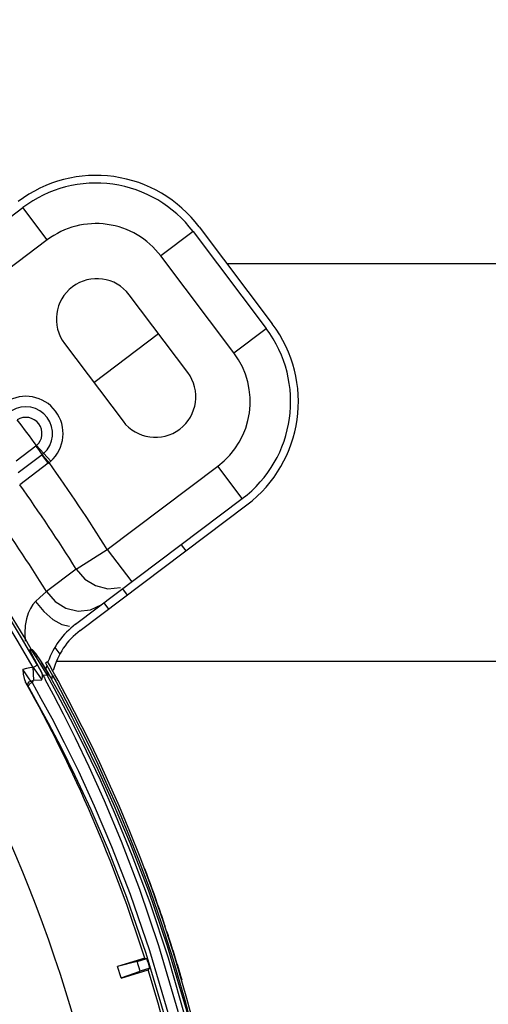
# Model space of a CAD drawing. Extents: x 40.7 to 137.4, y -250.8 to -221.5.
# Tile 271 of 320: x 123.3053 to 123.3759, y -239.4252 to -239.2768. Entities that reach past the tile are written whole.
import ezdxf

# ---------------------------------------------------------------- set-up
doc = ezdxf.new("R2010")
doc.units = 0
doc.header["$MEASUREMENT"] = 0
doc.layers.get('0').update_dxf_attribs({"linetype": 'CONTINUOUS'})

msp = doc.modelspace()

# ---------------------------------------------------------------- linework, layer by layer
at = {"color": 6, "linetype": 'Continuous'}
for p, q in [((123.2806627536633, -239.3240266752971), (123.3057951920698, -239.3050880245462)), ((123.3094687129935, -239.3099629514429), (123.3057951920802, -239.305088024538)), ((123.3314405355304, -239.308692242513), (123.3265656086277, -239.3123657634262)), ((123.3314405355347, -239.3086922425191), (123.3424610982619, -239.3233170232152)), ((123.3323667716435, -239.3079942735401), (123.3433873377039, -239.3226190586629)), ((123.3094687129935, -239.3099629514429), (123.2928023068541, -239.3225219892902)), ((123.3375861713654, -239.3269905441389), (123.3265656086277, -239.3123657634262)), ((123.3306342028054, -239.3299362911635), (123.3218177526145, -239.3182364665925)), ((123.3164761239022, -239.3314334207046), (123.3262259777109, -239.324086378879)), ((123.3375861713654, -239.3269905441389), (123.3424610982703, -239.3233170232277)), ((123.3120678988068, -239.325583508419), (123.3208843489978, -239.33728333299)), ((123.3077582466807, -239.3410608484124), (123.3047910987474, -239.3433174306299)), ((123.3078686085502, -239.3409658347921), (123.3099857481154, -239.3433275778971)), ((123.30868776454, -239.3423460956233), (123.305063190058, -239.3450941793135)), ((123.3096194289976, -239.3436289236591), (123.3053144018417, -239.3468587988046)), ((123.3096194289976, -239.3436289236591), (123.3097397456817, -239.3435368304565)), ((123.3185169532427, -239.3566464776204), (123.3351833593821, -239.3440874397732)), ((123.3388568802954, -239.3489623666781), (123.3351833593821, -239.3440874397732)), ((123.3137244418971, -239.3679010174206), (123.3388568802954, -239.3489623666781)), ((123.3144224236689, -239.3688272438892), (123.3395548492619, -239.3498886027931)), ((123.313822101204, -239.3595727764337), (123.3185169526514, -239.3566464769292)), ((123.3185169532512, -239.3566464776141), (123.3221904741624, -239.361521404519)), ((123.3296314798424, -239.3559142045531), (123.3303294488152, -239.356840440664)), ((123.3138221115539, -239.3595727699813), (123.3093331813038, -239.3629409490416)), ((123.3208014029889, -239.3625681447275), (123.3214993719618, -239.3634943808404)), ((123.3083665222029, -239.3638491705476), (123.3076995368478, -239.3644785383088)), ((123.3093331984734, -239.3629409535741), (123.3083665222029, -239.3638491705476)), ((123.3180131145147, -239.3646692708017), (123.3187110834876, -239.3655955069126)), ((123.3069651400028, -239.3720024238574), (123.306861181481, -239.3716985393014)), ((123.3068921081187, -239.3716969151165), (123.3070106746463, -239.371690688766)), ((123.3072270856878, -239.371742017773), (123.3069851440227, -239.3716921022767)), ((123.3069851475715, -239.3716920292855), (123.3072266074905, -239.3720362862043)), ((123.3106033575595, -239.3713693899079), (123.3113629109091, -239.3723773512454)), ((123.3075550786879, -239.3731711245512), (123.3069651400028, -239.3720024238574)), ((123.3072266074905, -239.3720362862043), (123.3080489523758, -239.3732800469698)), ((123.3074045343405, -239.371891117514), (123.3072270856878, -239.371742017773)), ((123.3077725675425, -239.3724079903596), (123.3074053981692, -239.3718923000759)), ((123.3086356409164, -239.375220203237), (123.3075550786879, -239.3731711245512)), ((123.3077042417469, -239.3723106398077), (123.3085283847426, -239.3735351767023)), ((123.308019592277, -239.3727795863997), (123.3077725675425, -239.3724079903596)), ((123.3073315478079, -239.3743905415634), (123.3068375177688, -239.3744490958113)), ((123.3073089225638, -239.3743670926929), (123.3074116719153, -239.3763237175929)), ((123.3073089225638, -239.3743670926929), (123.3078451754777, -239.3751052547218)), ((123.3079743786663, -239.3740377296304), (123.3073373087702, -239.3743994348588)), ((123.3080489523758, -239.3732800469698), (123.3093833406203, -239.3755188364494)), ((123.3085283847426, -239.3735351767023), (123.3098295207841, -239.3756759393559)), ((123.3086957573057, -239.3737967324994), (123.308585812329, -239.3736313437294)), ((123.3096331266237, -239.375370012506), (123.3086957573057, -239.3737967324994)), ((123.3097720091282, -239.3755806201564), (123.3087402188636, -239.373867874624)), ((123.3088585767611, -239.3740669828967), (123.3096336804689, -239.3753699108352)), ((123.3092024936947, -239.3736953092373), (123.3095212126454, -239.3735148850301)), ((123.3092024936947, -239.3736953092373), (123.3093610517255, -239.3739825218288)), ((123.3093610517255, -239.3739825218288), (123.3098683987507, -239.374893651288)), ((123.3101799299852, -239.3747002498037), (123.3098822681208, -239.3741651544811)), ((123.3078451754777, -239.3751052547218), (123.3082930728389, -239.3757424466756)), ((123.3082930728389, -239.3757424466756), (123.3086460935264, -239.3762588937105)), ((123.3084257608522, -239.3748403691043), (123.3086350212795, -239.3752179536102)), ((123.30881021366, -239.3755489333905), (123.3086356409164, -239.375220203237)), ((123.30881021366, -239.3755489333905), (123.3093833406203, -239.3755188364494)), ((123.3093833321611, -239.3755188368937), (123.3105154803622, -239.377568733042)), ((123.3098297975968, -239.3756757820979), (123.3099947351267, -239.3759628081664)), ((123.3098683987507, -239.374893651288), (123.3102738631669, -239.3756270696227)), ((123.3099947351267, -239.3759628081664), (123.3101585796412, -239.3762511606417)), ((123.3105818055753, -239.3754270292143), (123.3101799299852, -239.3747002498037)), ((123.3102738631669, -239.3756270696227), (123.3107983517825, -239.3765845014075)), ((123.3111036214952, -239.3763792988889), (123.3105818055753, -239.3754270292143)), ((123.3063194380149, -239.3768400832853), (123.3061892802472, -239.376614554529)), ((123.3066714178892, -239.3774447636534), (123.3063194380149, -239.3768400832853)), ((123.3069279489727, -239.3767897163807), (123.3071804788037, -239.3766747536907)), ((123.307053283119, -239.3765153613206), (123.3069930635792, -239.3764424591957)), ((123.3071803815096, -239.3766747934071), (123.307053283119, -239.3765153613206)), ((123.3071804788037, -239.3766747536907), (123.3085241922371, -239.3790759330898)), ((123.3074116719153, -239.3763237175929), (123.3086460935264, -239.3762588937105)), ((123.3104061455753, -239.3785226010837), (123.3091546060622, -239.3761913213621)), ((123.3101585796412, -239.3762511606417), (123.3103266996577, -239.3765494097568)), ((123.3116425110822, -239.3789452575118), (123.3103181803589, -239.3765350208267)), ((123.3117647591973, -239.3776008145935), (123.3111036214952, -239.3763792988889)), ((123.3232623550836, -239.4034876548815), (123.3249570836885, -239.4080240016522)), ((123.3249570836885, -239.4080240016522), (123.326689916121, -239.4129996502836)), ((123.3269966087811, -239.412762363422), (123.3252622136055, -239.4077908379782)), ((123.326689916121, -239.4129996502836), (123.328447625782, -239.418473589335)), ((123.3287534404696, -239.4182220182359), (123.3269966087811, -239.412762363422)), ((123.3280527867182, -239.4158319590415), (123.3278102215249, -239.4150860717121)), ((123.3281460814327, -239.4161661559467), (123.3280420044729, -239.4158353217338)), ((123.3241503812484, -239.4182052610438), (123.3200562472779, -239.4194574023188)), ((123.3230184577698, -239.4187074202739), (123.3200655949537, -239.4194879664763)), ((123.3230184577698, -239.4187074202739), (123.324480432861, -239.4182602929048)), ((123.3234667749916, -239.4201732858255), (123.3230184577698, -239.4187074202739)), ((123.3241503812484, -239.4182052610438), (123.324480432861, -239.4182602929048)), ((123.328447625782, -239.418473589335), (123.3302207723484, -239.4245499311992)), ((123.3305251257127, -239.4242767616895), (123.3287534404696, -239.4182220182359)), ((123.3205824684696, -239.4211779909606), (123.3200655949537, -239.4194879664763)), ((123.3205824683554, -239.421177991), (123.3234667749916, -239.4201732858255)), ((123.3205918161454, -239.4212085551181), (123.3246932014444, -239.4199541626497)), ((123.3249348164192, -239.419724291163), (123.3234667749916, -239.4201732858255)), ((123.3249348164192, -239.419724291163), (123.3246932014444, -239.4199541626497)), ((123.3302207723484, -239.4245499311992), (123.3319842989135, -239.4313331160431)), ((123.3322907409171, -239.4310439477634), (123.3305251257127, -239.4242767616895))]:
    msp.add_line(p, q, dxfattribs=at)
at = {"color": 5}
for p, q in [((123.3365158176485, -239.3135002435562), (123.4144395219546, -239.3135002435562)), ((123.4144395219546, -239.3735002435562), (123.3108324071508, -239.3735002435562))]:
    msp.add_line(p, q, dxfattribs=at)
at = {"color": 6, "linetype": 'Continuous'}
for points in [[(123.3078685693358, -239.3409658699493), (123.3078335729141, -239.340998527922), (123.3077967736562, -239.3410301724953), (123.3077582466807, -239.3410608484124)], [(123.3077582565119, -239.3410608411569), (123.3081292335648, -239.3415592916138), (123.3084516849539, -239.3420050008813), (123.30868776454, -239.3423460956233)], [(123.3089271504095, -239.3421467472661), (123.3088493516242, -239.3422147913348), (123.3087695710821, -239.3422811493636), (123.3086875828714, -239.3423458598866)], [(123.3086877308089, -239.3423457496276), (123.3089601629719, -239.3426523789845), (123.3097397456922, -239.3435368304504)], [(123.3096194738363, -239.3436288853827), (123.3092460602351, -239.3431261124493), (123.308922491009, -239.342680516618), (123.3086877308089, -239.3423457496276)], [(123.309739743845, -239.3435368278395), (123.3098229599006, -239.3434685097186), (123.3099049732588, -239.3433987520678), (123.3099857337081, -239.3433275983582)], [(123.3138221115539, -239.3595727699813), (123.3151422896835, -239.3610713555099), (123.3167616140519, -239.3620694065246), (123.3186034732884, -239.3625296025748), (123.3204904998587, -239.3623566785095)], [(123.3093331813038, -239.3629409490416), (123.31065254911, -239.3644433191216), (123.3122724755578, -239.365444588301), (123.3141161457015, -239.3659071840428), (123.3160055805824, -239.3657352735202), (123.3177077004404, -239.3648994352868)], [(123.3076995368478, -239.3644785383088), (123.307296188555, -239.3649243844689), (123.3069180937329, -239.3654977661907), (123.3065877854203, -239.3662143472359), (123.3063273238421, -239.367076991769), (123.3061567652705, -239.3680774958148), (123.3060862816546, -239.3692084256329), (123.3061219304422, -239.3704147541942)], [(123.3076995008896, -239.3644785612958), (123.3089570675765, -239.3659716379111), (123.310324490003, -239.36715761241), (123.3116626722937, -239.367917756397), (123.3128360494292, -239.3681750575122)], [(123.3068375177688, -239.3744490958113), (123.3063281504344, -239.3745425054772), (123.30578849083, -239.3746865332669)], [(123.3079744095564, -239.3740377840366), (123.3082061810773, -239.374448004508), (123.3084257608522, -239.3748403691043)], [(123.3098822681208, -239.3741651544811), (123.3095590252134, -239.3735849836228), (123.3095212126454, -239.3735148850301)], [(123.30578849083, -239.3746865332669), (123.3058491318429, -239.3753992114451), (123.3059688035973, -239.3760522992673), (123.3061893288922, -239.3766146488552)], [(123.3069930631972, -239.3764424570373), (123.3066310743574, -239.3759484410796), (123.3062280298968, -239.3753581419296), (123.30578849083, -239.3746865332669)], [(123.3086460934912, -239.376258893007), (123.3087342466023, -239.3758714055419), (123.3087333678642, -239.3755199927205), (123.3086353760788, -239.3752151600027)], [(123.3088100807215, -239.3755462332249), (123.3090425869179, -239.3759868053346), (123.309154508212, -239.3761894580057)], [(123.3098295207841, -239.3756759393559), (123.3097333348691, -239.3755711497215), (123.3095748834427, -239.3755106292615), (123.3093833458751, -239.375518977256)], [(123.3065461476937, -239.3772298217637), (123.3064987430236, -239.3770083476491), (123.3065708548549, -239.3767733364), (123.3067469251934, -239.3765712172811), (123.3069930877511, -239.376442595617)], [(123.306672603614, -239.3774453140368), (123.3066343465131, -239.3772190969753), (123.3067338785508, -239.3769783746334), (123.3069279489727, -239.3767897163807)], [(123.3066714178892, -239.3774447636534), (123.3080179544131, -239.3798124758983), (123.3096305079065, -239.3827619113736), (123.3115095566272, -239.3863601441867), (123.3136472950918, -239.3906818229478), (123.3160312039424, -239.3958233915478), (123.3186357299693, -239.401896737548), (123.3214201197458, -239.4090387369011), (123.3243339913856, -239.4174562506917), (123.3272463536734, -239.4272485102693), (123.3298981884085, -239.4380906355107), (123.3320616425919, -239.4494867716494), (123.3336364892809, -239.461171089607), (123.334583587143, -239.4730273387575)], [(123.3069930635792, -239.3764424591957), (123.3071333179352, -239.3763948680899), (123.3072722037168, -239.3763545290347), (123.3074116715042, -239.3763237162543)], [(123.3071803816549, -239.3766747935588), (123.3072728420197, -239.3765512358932), (123.3073519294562, -239.376433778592), (123.3074116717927, -239.37632371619)], [(123.3105154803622, -239.377568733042), (123.3118804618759, -239.3801178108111), (123.3134889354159, -239.3832222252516), (123.3153375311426, -239.3869455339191), (123.3174200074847, -239.3913622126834), (123.3197256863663, -239.3965673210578), (123.3222344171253, -239.4026775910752), (123.3249067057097, -239.4098236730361), (123.3276806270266, -239.418161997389), (123.3304728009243, -239.4279148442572), (123.3330087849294, -239.4386748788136), (123.3350635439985, -239.449883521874), (123.3365680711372, -239.4614062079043)], [(123.3107983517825, -239.3765845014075), (123.3114623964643, -239.3778118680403), (123.3122888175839, -239.379364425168), (123.3132871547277, -239.3812791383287), (123.3144429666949, -239.3835528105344), (123.3157121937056, -239.3861250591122), (123.317071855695, -239.3889754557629), (123.3185141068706, -239.392116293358), (123.3200318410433, -239.3955658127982), (123.3216174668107, -239.3993469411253), (123.3232623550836, -239.4034876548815)], [(123.3252622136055, -239.4077908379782), (123.3235670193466, -239.4032599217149), (123.3219247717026, -239.3991308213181), (123.3203393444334, -239.3953538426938), (123.3188206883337, -239.3919051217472), (123.3173805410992, -239.38877107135), (123.3160233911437, -239.3859274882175), (123.3147540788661, -239.3833561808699), (123.3135909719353, -239.3810691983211), (123.3125869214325, -239.3791445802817), (123.3117647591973, -239.3776008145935)], [(123.3085241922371, -239.3790759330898), (123.3101340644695, -239.3820583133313), (123.312012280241, -239.3856907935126), (123.3141531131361, -239.3900517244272), (123.3165432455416, -239.3952365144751), (123.3191580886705, -239.4013604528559), (123.3219591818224, -239.408569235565), (123.3248883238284, -239.417052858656), (123.3278148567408, -239.4269122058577), (123.3304845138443, -239.4378451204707), (123.332664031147, -239.4493479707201), (123.3342451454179, -239.4611072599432), (123.3351931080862, -239.4729953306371)], [(123.3366000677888, -239.4729214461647), (123.3356449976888, -239.4608765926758), (123.3340405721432, -239.4488941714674), (123.3318498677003, -239.4372468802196), (123.329191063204, -239.4262456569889), (123.3262926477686, -239.4163508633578), (123.3234007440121, -239.4078408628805), (123.3206511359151, -239.4006309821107), (123.318097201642, -239.3945184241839), (123.315780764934, -239.3893655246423), (123.3137185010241, -239.3850454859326), (123.3119230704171, -239.3814551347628), (123.3104061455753, -239.3785226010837)], [(123.3379539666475, -239.4728500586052), (123.336999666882, -239.4608593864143), (123.3353842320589, -239.4488291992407), (123.3331682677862, -239.4371401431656), (123.3304883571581, -239.4261585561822), (123.3276097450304, -239.4164239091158), (123.3247563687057, -239.4080976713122), (123.3220241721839, -239.4009938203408), (123.3194731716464, -239.3949460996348), (123.317141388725, -239.3898191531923), (123.3150524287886, -239.3855038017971), (123.3132187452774, -239.381905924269), (123.3116425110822, -239.3789452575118)]]:
    msp.add_lwpolyline(points, dxfattribs=at)
for centre, radius, start, end in [((123.1131429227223, -239.4846559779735), 0.2233113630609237, 29.58905606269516, 68.10201367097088), ((123.1131429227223, -239.4846559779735), 0.2240439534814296, 29.58632598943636, 68.10195673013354), ((123.1131429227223, -239.4846559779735), 0.2244575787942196, 30.23500517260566, 64.84730706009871), ((123.3168157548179, -239.3197128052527), 0.01947198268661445, 37.00000000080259, 127.0000000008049), ((123.3168157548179, -239.3197128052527), 0.01831220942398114, 37.00000000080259, 127.0000000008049), ((123.3168157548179, -239.3197128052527), 0.01220813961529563, 37.00000000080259, 127.0000000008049), ((123.3169428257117, -239.3219099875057), 0.006104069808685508, 37.00000000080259, 216.9999999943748), ((123.3278363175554, -239.3343375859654), 0.01947198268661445, 306.9999837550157, 36.99998374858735), ((123.3278363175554, -239.3343375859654), 0.01831220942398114, 307.000000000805, 37.00000000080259), ((123.3278363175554, -239.3343375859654), 0.01220813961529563, 307.000000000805, 37.00000000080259), ((123.3257592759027, -239.3336098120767), 0.006104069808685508, 217.0000000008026, 36.99999999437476), ((123.306238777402, -239.3391478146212), 0.005613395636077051, 311.8745559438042, 122.1213550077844), ((123.306238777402, -239.3391478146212), 0.004027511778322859, 311.874424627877, 122.125426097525), ((123.306238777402, -239.3391478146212), 0.002441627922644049, 311.8745724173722, 122.1254275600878), ((123.1131429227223, -239.4846559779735), 0.2420019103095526, 36.42400728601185, 37.57599271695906), ((123.1131429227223, -239.4846559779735), 0.2420019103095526, 31.93526050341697, 35.67116056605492), ((123.1131429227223, -239.4846559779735), 0.2364697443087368, 31.935260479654, 35.64253745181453), ((123.1131429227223, -239.4846559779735), 0.2308791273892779, 31.81516779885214, 35.60975584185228), ((123.3210714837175, -239.3776508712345), 0.01220813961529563, 127.0000000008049, 160.3584358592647), ((123.3210714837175, -239.3776508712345), 0.01104836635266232, 127.0000000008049, 165.4242292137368), ((123.3210714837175, -239.3776508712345), 0.01220813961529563, 162.9626881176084, 166.2360908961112), ((123.3210714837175, -239.3776508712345), 0.01104836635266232, 169.4097458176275, 172.3392314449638), ((123.1131429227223, -239.4846559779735), 0.2212235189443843, 17.48031861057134, 29.2342151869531), ((123.1131875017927, -239.4846561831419), 0.2256064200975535, 19.10554846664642, 20.74200594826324), ((123.1131930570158, -239.4846562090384), 0.2256064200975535, 18.39721753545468, 19.10210435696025), ((123.1131930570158, -239.4846562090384), 0.2256064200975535, 18.09449619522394, 18.20350821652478), ((123.113197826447, -239.4846562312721), 0.2256064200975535, 17.96536297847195, 18.09920130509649), ((123.1131868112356, -239.484656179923), 0.2256064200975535, 16.92787264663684, 17.67629954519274), ((123.1131429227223, -239.4846559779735), 0.2215218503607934, 17.04462264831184, 17.44109988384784), ((123.1131886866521, -239.4846561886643), 0.2256064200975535, 16.55309058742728, 16.92800162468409), ((123.1131429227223, -239.4846559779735), 0.2212235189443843, 2.480318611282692, 17.00604444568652), ((123.1131896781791, -239.4846561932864), 0.2256064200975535, 16.25318877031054, 16.55316346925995)]:
    msp.add_arc(centre, radius, start, end, dxfattribs=at)
at = {"color": 155}
for radius, start, end in [(0.1955225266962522, 9.771295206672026, 36.2110988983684), (0.1966411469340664, 9.70283272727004, 34.76876374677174), (0.1969382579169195, 9.70281810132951, 34.76905563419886), (0.1973534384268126, 9.847901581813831, 33.94734579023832), (0.2083655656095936, 7.309136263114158, 31.46700977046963)]:
    msp.add_arc((123.1131429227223, -239.4846559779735), radius, start, end, dxfattribs=at)

doc.saveas('drawing.dxf')
